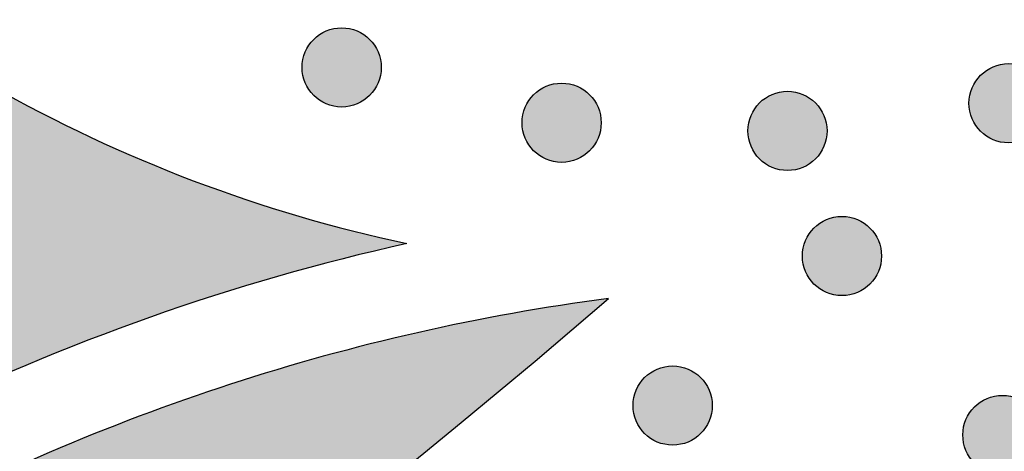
# Model space of a CAD drawing. Header units: millimetres. Extents: x -3873 to -97, y 912 to 4165.
# Tile 182 of 656: x -3102 to -3058, y 1156 to 1176. Entities that reach past the tile are written whole.
import ezdxf

# ---------------------------------------------------------------- set-up
doc = ezdxf.new("R2010")
doc.units = ezdxf.units.MM
doc.layers.add('pattern', color=7, linetype='Continuous', true_color=0x000000)

msp = doc.modelspace()

# ---------------------------------------------------------------- hatches: boundary and pattern name
at = {"layer": 'pattern'}
for points in [[(-3180.031, 1234.525), (-3179.136, 1235.664), (-3178.27, 1236.832), (-3177.435, 1238.026), (-3176.633, 1239.246), (-3175.864, 1240.489), (-3175.129, 1241.756), (-3174.43, 1243.043), (-3173.768, 1244.351), (-3173.142, 1245.676), (-3172.555, 1247.018), (-3172.006, 1248.376), (-3171.496, 1249.746), (-3171.026, 1251.128), (-3170.596, 1252.52), (-3170.205, 1253.92), (-3169.855, 1255.327), (-3169.668, 1253.785), (-3169.439, 1252.245), (-3169.17, 1250.708), (-3168.859, 1249.176), (-3168.509, 1247.651), (-3168.117, 1246.134), (-3167.686, 1244.626), (-3167.215, 1243.13), (-3166.705, 1241.647), (-3166.156, 1240.179), (-3165.568, 1238.726), (-3164.944, 1237.291), (-3164.283, 1235.875), (-3163.586, 1234.478), (-3162.855, 1233.104), (-3162.089, 1231.752), (-3163.071, 1229.953), (-3163.997, 1228.121), (-3164.865, 1226.26), (-3165.676, 1224.371), (-3166.426, 1222.457), (-3167.116, 1220.522), (-3167.744, 1218.568), (-3168.31, 1216.598), (-3168.545, 1215.697), (-3168.765, 1214.79), (-3168.968, 1213.877), (-3169.156, 1212.958), (-3169.328, 1212.035), (-3169.483, 1211.106), (-3169.621, 1210.174), (-3169.743, 1209.238), (-3169.848, 1208.298), (-3169.937, 1207.356), (-3170.008, 1206.411), (-3170.062, 1205.465), (-3170.099, 1204.517), (-3170.118, 1203.568), (-3170.121, 1202.618), (-3170.106, 1201.669), (-3170.074, 1200.72), (-3170.025, 1199.772), (-3169.958, 1198.825), (-3169.875, 1197.88), (-3169.774, 1196.937), (-3169.657, 1195.997), (-3169.522, 1195.06), (-3169.371, 1194.127), (-3169.203, 1193.198), (-3169.019, 1192.274), (-3168.818, 1191.354), (-3168.601, 1190.44), (-3168.369, 1189.532), (-3168.12, 1188.63), (-3167.856, 1187.734), (-3167.577, 1186.846), (-3167.298, 1186.024), (-3166.993, 1185.205), (-3166.663, 1184.39), (-3166.307, 1183.58), (-3165.926, 1182.777), (-3165.519, 1181.981), (-3165.088, 1181.195), (-3164.631, 1180.418), (-3164.15, 1179.652), (-3163.645, 1178.899), (-3163.117, 1178.159), (-3162.565, 1177.434), (-3161.99, 1176.724), (-3161.394, 1176.031), (-3160.777, 1175.356), (-3160.139, 1174.699), (-3159.482, 1174.061), (-3158.807, 1173.444), (-3158.113, 1172.848), (-3157.404, 1172.274), (-3156.678, 1171.722), (-3155.938, 1171.193), (-3155.185, 1170.688), (-3154.419, 1170.208), (-3153.643, 1169.751), (-3152.856, 1169.32), (-3152.06, 1168.914), (-3151.257, 1168.533), (-3150.447, 1168.177), (-3149.632, 1167.847), (-3148.813, 1167.542), (-3147.991, 1167.263), (-3147.102, 1166.984), (-3146.207, 1166.72), (-3145.305, 1166.472), (-3144.397, 1166.239), (-3143.482, 1166.023), (-3142.563, 1165.822), (-3141.638, 1165.638), (-3140.709, 1165.47), (-3139.776, 1165.319), (-3138.84, 1165.185), (-3137.9, 1165.067), (-3136.957, 1164.967), (-3136.012, 1164.884), (-3135.065, 1164.817), (-3134.117, 1164.768), (-3133.168, 1164.736), (-3132.218, 1164.722), (-3131.268, 1164.724), (-3130.319, 1164.744), (-3129.371, 1164.781), (-3128.425, 1164.835), (-3127.48, 1164.907), (-3126.538, 1164.995), (-3125.599, 1165.1), (-3124.663, 1165.222), (-3123.73, 1165.361), (-3122.802, 1165.517), (-3121.878, 1165.688), (-3120.96, 1165.876), (-3120.047, 1166.08), (-3119.139, 1166.299), (-3118.238, 1166.535), (-3116.27, 1167.1), (-3114.318, 1167.728), (-3112.385, 1168.417), (-3110.473, 1169.168), (-3108.586, 1169.977), (-3106.726, 1170.845), (-3104.895, 1171.77), (-3103.098, 1172.751), (-3102.008, 1172.148), (-3100.905, 1171.565), (-3099.79, 1171.003), (-3098.664, 1170.461), (-3097.527, 1169.941), (-3096.379, 1169.443), (-3095.222, 1168.966), (-3094.055, 1168.511), (-3092.88, 1168.079), (-3091.697, 1167.669), (-3090.507, 1167.283), (-3089.311, 1166.919), (-3088.108, 1166.578), (-3086.901, 1166.261), (-3085.688, 1165.967), (-3084.473, 1165.697), (-3087.38, 1165.004), (-3090.269, 1164.224), (-3093.135, 1163.355), (-3095.976, 1162.399), (-3098.786, 1161.358), (-3101.562, 1160.233), (-3104.3, 1159.025), (-3106.996, 1157.737), (-3108.293, 1157.209), (-3109.607, 1156.707), (-3110.935, 1156.232), (-3112.278, 1155.786), (-3113.634, 1155.368), (-3115.003, 1154.979), (-3116.383, 1154.619), (-3117.775, 1154.29), (-3119.176, 1153.99), (-3120.586, 1153.722), (-3122.004, 1153.485), (-3123.428, 1153.28), (-3124.858, 1153.106), (-3126.293, 1152.965), (-3127.732, 1152.855), (-3129.172, 1152.778), (-3130.615, 1152.733), (-3132.057, 1152.721), (-3133.499, 1152.741), (-3134.938, 1152.793), (-3136.375, 1152.877), (-3137.808, 1152.994), (-3139.235, 1153.142), (-3140.657, 1153.322), (-3142.071, 1153.532), (-3143.477, 1153.774), (-3144.874, 1154.046), (-3146.261, 1154.348), (-3147.637, 1154.68), (-3149, 1155.041), (-3150.351, 1155.43), (-3151.688, 1155.847), (-3152.834, 1156.236), (-3153.976, 1156.661), (-3155.112, 1157.121), (-3156.241, 1157.617), (-3157.361, 1158.148), (-3158.47, 1158.714), (-3159.567, 1159.316), (-3160.65, 1159.952), (-3161.717, 1160.622), (-3162.767, 1161.326), (-3163.799, 1162.063), (-3164.81, 1162.832), (-3165.8, 1163.633), (-3166.766, 1164.464), (-3167.708, 1165.324), (-3168.624, 1166.213), (-3169.513, 1167.129), (-3170.373, 1168.07), (-3171.205, 1169.037), (-3172.005, 1170.026), (-3172.775, 1171.037), (-3173.512, 1172.069), (-3174.216, 1173.119), (-3174.886, 1174.186), (-3175.522, 1175.269), (-3176.124, 1176.365), (-3176.691, 1177.474), (-3177.222, 1178.594), (-3177.718, 1179.723), (-3178.178, 1180.859), (-3178.603, 1182.001), (-3178.993, 1183.147), (-3179.499, 1184.785), (-3179.962, 1186.436), (-3180.381, 1188.098), (-3180.755, 1189.771), (-3181.292, 1192.521), (-3181.753, 1195.292), (-3182.139, 1198.081), (-3182.447, 1200.885), (-3182.678, 1203.701), (-3182.829, 1206.526), (-3182.902, 1209.356), (-3182.896, 1212.188), (-3182.811, 1215.019), (-3182.646, 1217.846), (-3182.403, 1220.664), (-3182.082, 1223.471), (-3181.683, 1226.264), (-3181.208, 1229.039), (-3180.657, 1231.794)], [(-3088.655, 1172.332), (-3088.627, 1172.304), (-3088.598, 1172.277), (-3088.568, 1172.25), (-3088.538, 1172.224), (-3088.506, 1172.198), (-3088.474, 1172.173), (-3088.44, 1172.148), (-3088.406, 1172.124), (-3088.371, 1172.101), (-3088.336, 1172.078), (-3088.299, 1172.056), (-3088.262, 1172.035), (-3088.224, 1172.015), (-3088.185, 1171.995), (-3088.146, 1171.976), (-3088.106, 1171.958), (-3088.065, 1171.941), (-3088.023, 1171.925), (-3087.982, 1171.91), (-3087.939, 1171.896), (-3087.896, 1171.883), (-3087.853, 1171.871), (-3087.809, 1171.86), (-3087.764, 1171.85), (-3087.72, 1171.841), (-3087.675, 1171.833), (-3087.63, 1171.827), (-3087.584, 1171.822), (-3087.538, 1171.818), (-3087.493, 1171.815), (-3087.447, 1171.813), (-3087.401, 1171.812), (-3087.355, 1171.813), (-3087.309, 1171.815), (-3087.263, 1171.818), (-3087.218, 1171.822), (-3087.172, 1171.827), (-3087.127, 1171.833), (-3087.082, 1171.841), (-3087.037, 1171.85), (-3086.993, 1171.86), (-3086.949, 1171.871), (-3086.906, 1171.883), (-3086.863, 1171.896), (-3086.82, 1171.91), (-3086.778, 1171.925), (-3086.737, 1171.941), (-3086.696, 1171.958), (-3086.656, 1171.976), (-3086.617, 1171.995), (-3086.578, 1172.015), (-3086.54, 1172.035), (-3086.503, 1172.056), (-3086.466, 1172.078), (-3086.43, 1172.101), (-3086.395, 1172.125), (-3086.361, 1172.149), (-3086.328, 1172.173), (-3086.296, 1172.199), (-3086.264, 1172.224), (-3086.233, 1172.251), (-3086.203, 1172.277), (-3086.174, 1172.304), (-3086.146, 1172.332), (-3086.119, 1172.36), (-3086.092, 1172.389), (-3086.065, 1172.419), (-3086.039, 1172.45), (-3086.013, 1172.481), (-3085.988, 1172.514), (-3085.963, 1172.547), (-3085.939, 1172.581), (-3085.916, 1172.616), (-3085.893, 1172.652), (-3085.871, 1172.688), (-3085.849, 1172.726), (-3085.829, 1172.764), (-3085.809, 1172.802), (-3085.79, 1172.842), (-3085.773, 1172.882), (-3085.756, 1172.923), (-3085.739, 1172.964), (-3085.724, 1173.006), (-3085.71, 1173.048), (-3085.697, 1173.091), (-3085.685, 1173.135), (-3085.674, 1173.179), (-3085.664, 1173.223), (-3085.656, 1173.268), (-3085.648, 1173.313), (-3085.641, 1173.358), (-3085.636, 1173.403), (-3085.632, 1173.449), (-3085.629, 1173.495), (-3085.627, 1173.541), (-3085.627, 1173.587), (-3085.627, 1173.633), (-3085.629, 1173.678), (-3085.632, 1173.724), (-3085.636, 1173.77), (-3085.641, 1173.815), (-3085.648, 1173.861), (-3085.656, 1173.906), (-3085.664, 1173.95), (-3085.674, 1173.994), (-3085.685, 1174.038), (-3085.697, 1174.082), (-3085.71, 1174.125), (-3085.724, 1174.167), (-3085.74, 1174.209), (-3085.756, 1174.251), (-3085.773, 1174.291), (-3085.791, 1174.331), (-3085.809, 1174.371), (-3085.829, 1174.41), (-3085.85, 1174.448), (-3085.871, 1174.485), (-3085.893, 1174.521), (-3085.916, 1174.557), (-3085.939, 1174.592), (-3085.963, 1174.626), (-3085.988, 1174.659), (-3086.013, 1174.692), (-3086.039, 1174.723), (-3086.065, 1174.754), (-3086.092, 1174.784), (-3086.119, 1174.813), (-3086.146, 1174.841), (-3086.175, 1174.869), (-3086.204, 1174.896), (-3086.234, 1174.923), (-3086.264, 1174.949), (-3086.296, 1174.975), (-3086.328, 1175), (-3086.362, 1175.024), (-3086.396, 1175.049), (-3086.431, 1175.072), (-3086.466, 1175.095), (-3086.503, 1175.117), (-3086.54, 1175.138), (-3086.578, 1175.158), (-3086.617, 1175.178), (-3086.656, 1175.197), (-3086.696, 1175.215), (-3086.737, 1175.232), (-3086.778, 1175.248), (-3086.82, 1175.263), (-3086.863, 1175.277), (-3086.906, 1175.29), (-3086.949, 1175.302), (-3086.993, 1175.313), (-3087.038, 1175.323), (-3087.082, 1175.332), (-3087.127, 1175.34), (-3087.172, 1175.346), (-3087.218, 1175.351), (-3087.264, 1175.355), (-3087.309, 1175.358), (-3087.355, 1175.36), (-3087.401, 1175.361), (-3087.447, 1175.36), (-3087.493, 1175.358), (-3087.539, 1175.355), (-3087.584, 1175.351), (-3087.63, 1175.346), (-3087.675, 1175.339), (-3087.72, 1175.332), (-3087.765, 1175.323), (-3087.809, 1175.313), (-3087.853, 1175.302), (-3087.896, 1175.29), (-3087.939, 1175.277), (-3087.982, 1175.263), (-3088.024, 1175.248), (-3088.065, 1175.232), (-3088.106, 1175.215), (-3088.146, 1175.197), (-3088.185, 1175.178), (-3088.224, 1175.158), (-3088.262, 1175.138), (-3088.299, 1175.117), (-3088.336, 1175.095), (-3088.372, 1175.072), (-3088.406, 1175.048), (-3088.441, 1175.024), (-3088.474, 1175), (-3088.506, 1174.974), (-3088.538, 1174.949), (-3088.569, 1174.922), (-3088.599, 1174.896), (-3088.628, 1174.869), (-3088.656, 1174.841), (-3088.683, 1174.813), (-3088.71, 1174.784), (-3088.737, 1174.754), (-3088.763, 1174.723), (-3088.789, 1174.692), (-3088.814, 1174.659), (-3088.839, 1174.626), (-3088.863, 1174.592), (-3088.886, 1174.557), (-3088.909, 1174.521), (-3088.931, 1174.485), (-3088.952, 1174.447), (-3088.973, 1174.409), (-3088.993, 1174.371), (-3089.011, 1174.331), (-3089.029, 1174.291), (-3089.046, 1174.25), (-3089.062, 1174.209), (-3089.078, 1174.167), (-3089.092, 1174.125), (-3089.105, 1174.082), (-3089.117, 1174.038), (-3089.128, 1173.994), (-3089.138, 1173.95), (-3089.146, 1173.905), (-3089.154, 1173.86), (-3089.16, 1173.815), (-3089.166, 1173.77), (-3089.17, 1173.724), (-3089.173, 1173.678), (-3089.175, 1173.632), (-3089.175, 1173.586), (-3089.175, 1173.54), (-3089.173, 1173.495), (-3089.17, 1173.449), (-3089.166, 1173.403), (-3089.16, 1173.358), (-3089.154, 1173.312), (-3089.146, 1173.267), (-3089.138, 1173.223), (-3089.128, 1173.178), (-3089.117, 1173.135), (-3089.105, 1173.091), (-3089.092, 1173.048), (-3089.077, 1173.006), (-3089.062, 1172.964), (-3089.046, 1172.922), (-3089.029, 1172.882), (-3089.011, 1172.842), (-3088.992, 1172.802), (-3088.973, 1172.763), (-3088.952, 1172.725), (-3088.931, 1172.688), (-3088.909, 1172.652), (-3088.886, 1172.616), (-3088.863, 1172.581), (-3088.839, 1172.547), (-3088.814, 1172.514), (-3088.789, 1172.481), (-3088.763, 1172.45), (-3088.737, 1172.419), (-3088.71, 1172.389), (-3088.683, 1172.36)], [(-3058.758, 1170.725), (-3058.73, 1170.698), (-3058.701, 1170.671), (-3058.671, 1170.644), (-3058.641, 1170.618), (-3058.609, 1170.592), (-3058.576, 1170.567), (-3058.543, 1170.542), (-3058.509, 1170.518), (-3058.474, 1170.495), (-3058.438, 1170.472), (-3058.402, 1170.45), (-3058.365, 1170.428), (-3058.327, 1170.408), (-3058.288, 1170.388), (-3058.249, 1170.37), (-3058.208, 1170.352), (-3058.168, 1170.335), (-3058.126, 1170.318), (-3058.084, 1170.303), (-3058.042, 1170.289), (-3057.999, 1170.276), (-3057.955, 1170.264), (-3057.912, 1170.253), (-3057.867, 1170.243), (-3057.823, 1170.235), (-3057.778, 1170.227), (-3057.732, 1170.22), (-3057.687, 1170.215), (-3057.641, 1170.211), (-3057.596, 1170.208), (-3057.55, 1170.206), (-3057.504, 1170.206), (-3057.458, 1170.206), (-3057.412, 1170.208), (-3057.366, 1170.211), (-3057.32, 1170.215), (-3057.275, 1170.22), (-3057.23, 1170.227), (-3057.185, 1170.235), (-3057.14, 1170.243), (-3057.096, 1170.253), (-3057.052, 1170.264), (-3057.008, 1170.276), (-3056.965, 1170.289), (-3056.923, 1170.303), (-3056.881, 1170.319), (-3056.84, 1170.335), (-3056.799, 1170.352), (-3056.759, 1170.37), (-3056.719, 1170.388), (-3056.681, 1170.408), (-3056.643, 1170.429), (-3056.605, 1170.45), (-3056.569, 1170.472), (-3056.533, 1170.495), (-3056.498, 1170.518), (-3056.464, 1170.542), (-3056.431, 1170.567), (-3056.399, 1170.592), (-3056.367, 1170.618), (-3056.336, 1170.644), (-3056.306, 1170.671), (-3056.277, 1170.698), (-3056.249, 1170.725), (-3056.222, 1170.754), (-3056.194, 1170.783), (-3056.168, 1170.813), (-3056.141, 1170.843), (-3056.116, 1170.875), (-3056.09, 1170.907), (-3056.066, 1170.941), (-3056.042, 1170.975), (-3056.018, 1171.01), (-3055.996, 1171.045), (-3055.974, 1171.082), (-3055.952, 1171.119), (-3055.932, 1171.157), (-3055.912, 1171.196), (-3055.893, 1171.235), (-3055.875, 1171.275), (-3055.858, 1171.316), (-3055.842, 1171.357), (-3055.827, 1171.399), (-3055.813, 1171.442), (-3055.8, 1171.485), (-3055.788, 1171.528), (-3055.777, 1171.572), (-3055.767, 1171.617), (-3055.758, 1171.661), (-3055.751, 1171.706), (-3055.744, 1171.751), (-3055.739, 1171.797), (-3055.735, 1171.843), (-3055.732, 1171.888), (-3055.73, 1171.934), (-3055.73, 1171.98), (-3055.73, 1172.026), (-3055.732, 1172.072), (-3055.735, 1172.118), (-3055.739, 1172.163), (-3055.744, 1172.209), (-3055.751, 1172.254), (-3055.758, 1172.299), (-3055.767, 1172.344), (-3055.777, 1172.388), (-3055.788, 1172.432), (-3055.8, 1172.475), (-3055.813, 1172.518), (-3055.827, 1172.561), (-3055.842, 1172.603), (-3055.859, 1172.644), (-3055.876, 1172.685), (-3055.894, 1172.725), (-3055.912, 1172.764), (-3055.932, 1172.803), (-3055.953, 1172.841), (-3055.974, 1172.878), (-3055.996, 1172.915), (-3056.019, 1172.951), (-3056.042, 1172.985), (-3056.066, 1173.02), (-3056.091, 1173.053), (-3056.116, 1173.085), (-3056.142, 1173.117), (-3056.168, 1173.148), (-3056.195, 1173.178), (-3056.222, 1173.207), (-3056.249, 1173.235), (-3056.277, 1173.262), (-3056.307, 1173.289), (-3056.336, 1173.316), (-3056.367, 1173.342), (-3056.399, 1173.368), (-3056.431, 1173.393), (-3056.464, 1173.418), (-3056.499, 1173.442), (-3056.534, 1173.465), (-3056.569, 1173.488), (-3056.606, 1173.51), (-3056.643, 1173.531), (-3056.681, 1173.552), (-3056.72, 1173.572), (-3056.759, 1173.59), (-3056.799, 1173.608), (-3056.84, 1173.625), (-3056.881, 1173.641), (-3056.923, 1173.657), (-3056.966, 1173.671), (-3057.009, 1173.684), (-3057.052, 1173.696), (-3057.096, 1173.707), (-3057.14, 1173.717), (-3057.185, 1173.725), (-3057.23, 1173.733), (-3057.275, 1173.739), (-3057.321, 1173.745), (-3057.366, 1173.749), (-3057.412, 1173.752), (-3057.458, 1173.754), (-3057.504, 1173.754), (-3057.55, 1173.754), (-3057.596, 1173.752), (-3057.642, 1173.749), (-3057.687, 1173.745), (-3057.733, 1173.739), (-3057.778, 1173.733), (-3057.823, 1173.725), (-3057.868, 1173.717), (-3057.912, 1173.707), (-3057.956, 1173.696), (-3057.999, 1173.684), (-3058.042, 1173.671), (-3058.085, 1173.657), (-3058.127, 1173.641), (-3058.168, 1173.625), (-3058.209, 1173.608), (-3058.249, 1173.59), (-3058.288, 1173.571), (-3058.327, 1173.552), (-3058.365, 1173.531), (-3058.402, 1173.51), (-3058.439, 1173.488), (-3058.474, 1173.465), (-3058.509, 1173.442), (-3058.543, 1173.418), (-3058.577, 1173.393), (-3058.609, 1173.368), (-3058.641, 1173.342), (-3058.672, 1173.316), (-3058.701, 1173.289), (-3058.73, 1173.262), (-3058.759, 1173.234), (-3058.786, 1173.206), (-3058.813, 1173.177), (-3058.84, 1173.147), (-3058.866, 1173.117), (-3058.892, 1173.085), (-3058.917, 1173.053), (-3058.942, 1173.019), (-3058.966, 1172.985), (-3058.989, 1172.95), (-3059.012, 1172.915), (-3059.034, 1172.878), (-3059.055, 1172.841), (-3059.076, 1172.803), (-3059.095, 1172.764), (-3059.114, 1172.725), (-3059.132, 1172.685), (-3059.149, 1172.644), (-3059.165, 1172.602), (-3059.18, 1172.561), (-3059.195, 1172.518), (-3059.208, 1172.475), (-3059.22, 1172.432), (-3059.231, 1172.388), (-3059.241, 1172.343), (-3059.249, 1172.299), (-3059.257, 1172.254), (-3059.263, 1172.209), (-3059.269, 1172.163), (-3059.273, 1172.117), (-3059.276, 1172.072), (-3059.278, 1172.026), (-3059.278, 1171.98), (-3059.278, 1171.934), (-3059.276, 1171.888), (-3059.273, 1171.842), (-3059.269, 1171.797), (-3059.263, 1171.751), (-3059.257, 1171.706), (-3059.249, 1171.661), (-3059.24, 1171.616), (-3059.231, 1171.572), (-3059.22, 1171.528), (-3059.208, 1171.485), (-3059.194, 1171.442), (-3059.18, 1171.399), (-3059.165, 1171.357), (-3059.149, 1171.316), (-3059.132, 1171.275), (-3059.114, 1171.235), (-3059.095, 1171.196), (-3059.076, 1171.157), (-3059.055, 1171.119), (-3059.034, 1171.082), (-3059.012, 1171.045), (-3058.989, 1171.009), (-3058.966, 1170.974), (-3058.942, 1170.94), (-3058.917, 1170.907), (-3058.892, 1170.875), (-3058.866, 1170.843), (-3058.84, 1170.812), (-3058.813, 1170.782), (-3058.786, 1170.753)], [(-3078.794, 1169.852), (-3078.766, 1169.824), (-3078.737, 1169.797), (-3078.707, 1169.771), (-3078.677, 1169.744), (-3078.645, 1169.719), (-3078.613, 1169.693), (-3078.579, 1169.669), (-3078.545, 1169.645), (-3078.51, 1169.621), (-3078.475, 1169.598), (-3078.438, 1169.576), (-3078.401, 1169.555), (-3078.363, 1169.535), (-3078.324, 1169.515), (-3078.285, 1169.496), (-3078.245, 1169.478), (-3078.204, 1169.461), (-3078.162, 1169.445), (-3078.12, 1169.43), (-3078.078, 1169.416), (-3078.035, 1169.403), (-3077.992, 1169.391), (-3077.948, 1169.38), (-3077.903, 1169.37), (-3077.859, 1169.361), (-3077.814, 1169.354), (-3077.768, 1169.347), (-3077.723, 1169.342), (-3077.677, 1169.338), (-3077.632, 1169.335), (-3077.586, 1169.333), (-3077.54, 1169.332), (-3077.494, 1169.333), (-3077.448, 1169.335), (-3077.402, 1169.338), (-3077.357, 1169.342), (-3077.311, 1169.347), (-3077.266, 1169.354), (-3077.221, 1169.361), (-3077.176, 1169.37), (-3077.132, 1169.38), (-3077.088, 1169.391), (-3077.045, 1169.403), (-3077.002, 1169.416), (-3076.959, 1169.43), (-3076.917, 1169.445), (-3076.876, 1169.461), (-3076.835, 1169.478), (-3076.795, 1169.496), (-3076.756, 1169.515), (-3076.717, 1169.535), (-3076.679, 1169.555), (-3076.642, 1169.577), (-3076.605, 1169.599), (-3076.569, 1169.621), (-3076.534, 1169.645), (-3076.5, 1169.669), (-3076.467, 1169.693), (-3076.435, 1169.719), (-3076.403, 1169.744), (-3076.372, 1169.771), (-3076.342, 1169.797), (-3076.313, 1169.825), (-3076.285, 1169.852), (-3076.258, 1169.88), (-3076.231, 1169.909), (-3076.204, 1169.939), (-3076.178, 1169.97), (-3076.152, 1170.002), (-3076.127, 1170.034), (-3076.102, 1170.067), (-3076.078, 1170.101), (-3076.054, 1170.136), (-3076.032, 1170.172), (-3076.01, 1170.209), (-3075.988, 1170.246), (-3075.968, 1170.284), (-3075.948, 1170.323), (-3075.929, 1170.362), (-3075.912, 1170.402), (-3075.894, 1170.443), (-3075.878, 1170.484), (-3075.863, 1170.526), (-3075.849, 1170.569), (-3075.836, 1170.612), (-3075.824, 1170.655), (-3075.813, 1170.699), (-3075.803, 1170.743), (-3075.794, 1170.788), (-3075.787, 1170.833), (-3075.78, 1170.878), (-3075.775, 1170.924), (-3075.771, 1170.969), (-3075.768, 1171.015), (-3075.766, 1171.061), (-3075.766, 1171.107), (-3075.766, 1171.153), (-3075.768, 1171.199), (-3075.771, 1171.244), (-3075.775, 1171.29), (-3075.78, 1171.336), (-3075.787, 1171.381), (-3075.795, 1171.426), (-3075.803, 1171.47), (-3075.813, 1171.515), (-3075.824, 1171.559), (-3075.836, 1171.602), (-3075.849, 1171.645), (-3075.863, 1171.688), (-3075.879, 1171.729), (-3075.895, 1171.771), (-3075.912, 1171.812), (-3075.93, 1171.852), (-3075.948, 1171.891), (-3075.968, 1171.93), (-3075.989, 1171.968), (-3076.01, 1172.005), (-3076.032, 1172.042), (-3076.055, 1172.077), (-3076.078, 1172.112), (-3076.102, 1172.146), (-3076.127, 1172.18), (-3076.152, 1172.212), (-3076.178, 1172.244), (-3076.204, 1172.274), (-3076.231, 1172.304), (-3076.258, 1172.333), (-3076.285, 1172.361), (-3076.314, 1172.389), (-3076.343, 1172.416), (-3076.372, 1172.443), (-3076.403, 1172.469), (-3076.435, 1172.495), (-3076.467, 1172.52), (-3076.501, 1172.545), (-3076.535, 1172.569), (-3076.57, 1172.592), (-3076.605, 1172.615), (-3076.642, 1172.637), (-3076.679, 1172.658), (-3076.717, 1172.679), (-3076.756, 1172.698), (-3076.795, 1172.717), (-3076.835, 1172.735), (-3076.876, 1172.752), (-3076.917, 1172.768), (-3076.959, 1172.783), (-3077.002, 1172.797), (-3077.045, 1172.81), (-3077.088, 1172.823), (-3077.132, 1172.833), (-3077.176, 1172.843), (-3077.221, 1172.852), (-3077.266, 1172.86), (-3077.311, 1172.866), (-3077.357, 1172.871), (-3077.402, 1172.876), (-3077.448, 1172.879), (-3077.494, 1172.88), (-3077.54, 1172.881), (-3077.586, 1172.88), (-3077.632, 1172.879), (-3077.678, 1172.876), (-3077.723, 1172.871), (-3077.769, 1172.866), (-3077.814, 1172.86), (-3077.859, 1172.852), (-3077.904, 1172.843), (-3077.948, 1172.833), (-3077.992, 1172.822), (-3078.035, 1172.81), (-3078.078, 1172.797), (-3078.121, 1172.783), (-3078.163, 1172.768), (-3078.204, 1172.752), (-3078.245, 1172.735), (-3078.285, 1172.717), (-3078.324, 1172.698), (-3078.363, 1172.679), (-3078.401, 1172.658), (-3078.438, 1172.637), (-3078.475, 1172.615), (-3078.511, 1172.592), (-3078.545, 1172.569), (-3078.58, 1172.545), (-3078.613, 1172.52), (-3078.645, 1172.495), (-3078.677, 1172.469), (-3078.708, 1172.443), (-3078.737, 1172.416), (-3078.766, 1172.389), (-3078.795, 1172.361), (-3078.822, 1172.333), (-3078.849, 1172.304), (-3078.876, 1172.274), (-3078.902, 1172.243), (-3078.928, 1172.212), (-3078.953, 1172.179), (-3078.978, 1172.146), (-3079.002, 1172.112), (-3079.025, 1172.077), (-3079.048, 1172.041), (-3079.07, 1172.005), (-3079.091, 1171.968), (-3079.112, 1171.93), (-3079.132, 1171.891), (-3079.15, 1171.851), (-3079.168, 1171.811), (-3079.185, 1171.771), (-3079.201, 1171.729), (-3079.217, 1171.687), (-3079.231, 1171.645), (-3079.244, 1171.602), (-3079.256, 1171.558), (-3079.267, 1171.514), (-3079.277, 1171.47), (-3079.285, 1171.425), (-3079.293, 1171.38), (-3079.299, 1171.335), (-3079.305, 1171.29), (-3079.309, 1171.244), (-3079.312, 1171.198), (-3079.314, 1171.152), (-3079.314, 1171.107), (-3079.314, 1171.061), (-3079.312, 1171.015), (-3079.309, 1170.969), (-3079.305, 1170.923), (-3079.299, 1170.878), (-3079.293, 1170.833), (-3079.285, 1170.788), (-3079.277, 1170.743), (-3079.267, 1170.699), (-3079.256, 1170.655), (-3079.244, 1170.611), (-3079.231, 1170.568), (-3079.216, 1170.526), (-3079.201, 1170.484), (-3079.185, 1170.443), (-3079.168, 1170.402), (-3079.15, 1170.362), (-3079.131, 1170.322), (-3079.112, 1170.284), (-3079.091, 1170.246), (-3079.07, 1170.208), (-3079.048, 1170.172), (-3079.025, 1170.136), (-3079.002, 1170.101), (-3078.978, 1170.067), (-3078.953, 1170.034), (-3078.928, 1170.001), (-3078.902, 1169.97), (-3078.876, 1169.939), (-3078.849, 1169.909), (-3078.822, 1169.88)], [(-3068.669, 1169.487), (-3068.641, 1169.46), (-3068.612, 1169.433), (-3068.582, 1169.406), (-3068.551, 1169.38), (-3068.519, 1169.354), (-3068.487, 1169.329), (-3068.454, 1169.304), (-3068.42, 1169.28), (-3068.385, 1169.257), (-3068.349, 1169.234), (-3068.312, 1169.212), (-3068.275, 1169.191), (-3068.237, 1169.17), (-3068.198, 1169.151), (-3068.159, 1169.132), (-3068.119, 1169.114), (-3068.078, 1169.097), (-3068.037, 1169.081), (-3067.995, 1169.066), (-3067.952, 1169.051), (-3067.909, 1169.038), (-3067.866, 1169.026), (-3067.822, 1169.015), (-3067.778, 1169.006), (-3067.733, 1168.997), (-3067.688, 1168.989), (-3067.643, 1168.983), (-3067.597, 1168.977), (-3067.552, 1168.973), (-3067.506, 1168.97), (-3067.46, 1168.968), (-3067.414, 1168.968), (-3067.368, 1168.968), (-3067.322, 1168.97), (-3067.277, 1168.973), (-3067.231, 1168.977), (-3067.185, 1168.983), (-3067.14, 1168.989), (-3067.095, 1168.997), (-3067.051, 1169.006), (-3067.006, 1169.015), (-3066.962, 1169.026), (-3066.919, 1169.038), (-3066.876, 1169.052), (-3066.834, 1169.066), (-3066.792, 1169.081), (-3066.75, 1169.097), (-3066.71, 1169.114), (-3066.669, 1169.132), (-3066.63, 1169.151), (-3066.591, 1169.17), (-3066.553, 1169.191), (-3066.516, 1169.212), (-3066.479, 1169.234), (-3066.444, 1169.257), (-3066.409, 1169.28), (-3066.375, 1169.304), (-3066.341, 1169.329), (-3066.309, 1169.354), (-3066.277, 1169.38), (-3066.247, 1169.406), (-3066.217, 1169.433), (-3066.188, 1169.46), (-3066.16, 1169.488), (-3066.132, 1169.516), (-3066.105, 1169.545), (-3066.078, 1169.575), (-3066.052, 1169.606), (-3066.026, 1169.637), (-3066.001, 1169.67), (-3065.976, 1169.703), (-3065.952, 1169.737), (-3065.929, 1169.772), (-3065.906, 1169.808), (-3065.884, 1169.844), (-3065.863, 1169.881), (-3065.842, 1169.919), (-3065.823, 1169.958), (-3065.804, 1169.998), (-3065.786, 1170.038), (-3065.769, 1170.078), (-3065.753, 1170.12), (-3065.738, 1170.162), (-3065.724, 1170.204), (-3065.711, 1170.247), (-3065.698, 1170.291), (-3065.688, 1170.334), (-3065.678, 1170.379), (-3065.669, 1170.423), (-3065.661, 1170.468), (-3065.655, 1170.514), (-3065.65, 1170.559), (-3065.645, 1170.605), (-3065.642, 1170.651), (-3065.641, 1170.696), (-3065.64, 1170.742), (-3065.641, 1170.788), (-3065.642, 1170.834), (-3065.645, 1170.88), (-3065.65, 1170.926), (-3065.655, 1170.971), (-3065.661, 1171.016), (-3065.669, 1171.061), (-3065.678, 1171.106), (-3065.688, 1171.15), (-3065.699, 1171.194), (-3065.711, 1171.238), (-3065.724, 1171.281), (-3065.738, 1171.323), (-3065.753, 1171.365), (-3065.769, 1171.406), (-3065.786, 1171.447), (-3065.804, 1171.487), (-3065.823, 1171.527), (-3065.843, 1171.565), (-3065.863, 1171.603), (-3065.884, 1171.641), (-3065.906, 1171.677), (-3065.929, 1171.713), (-3065.952, 1171.748), (-3065.977, 1171.782), (-3066.001, 1171.815), (-3066.026, 1171.848), (-3066.052, 1171.879), (-3066.078, 1171.91), (-3066.105, 1171.94), (-3066.132, 1171.969), (-3066.16, 1171.997), (-3066.188, 1172.024), (-3066.217, 1172.052), (-3066.247, 1172.078), (-3066.278, 1172.105), (-3066.309, 1172.13), (-3066.342, 1172.156), (-3066.375, 1172.18), (-3066.409, 1172.204), (-3066.444, 1172.228), (-3066.48, 1172.25), (-3066.516, 1172.272), (-3066.554, 1172.294), (-3066.592, 1172.314), (-3066.63, 1172.334), (-3066.67, 1172.353), (-3066.71, 1172.371), (-3066.751, 1172.388), (-3066.792, 1172.404), (-3066.834, 1172.419), (-3066.876, 1172.433), (-3066.919, 1172.446), (-3066.963, 1172.458), (-3067.007, 1172.469), (-3067.051, 1172.479), (-3067.096, 1172.488), (-3067.141, 1172.495), (-3067.186, 1172.502), (-3067.231, 1172.507), (-3067.277, 1172.511), (-3067.323, 1172.514), (-3067.369, 1172.516), (-3067.414, 1172.517), (-3067.46, 1172.516), (-3067.506, 1172.514), (-3067.552, 1172.511), (-3067.598, 1172.507), (-3067.643, 1172.502), (-3067.688, 1172.495), (-3067.733, 1172.488), (-3067.778, 1172.479), (-3067.822, 1172.469), (-3067.866, 1172.458), (-3067.91, 1172.446), (-3067.953, 1172.433), (-3067.995, 1172.419), (-3068.037, 1172.404), (-3068.078, 1172.388), (-3068.119, 1172.37), (-3068.159, 1172.353), (-3068.199, 1172.334), (-3068.237, 1172.314), (-3068.275, 1172.294), (-3068.313, 1172.272), (-3068.349, 1172.25), (-3068.385, 1172.228), (-3068.42, 1172.204), (-3068.454, 1172.18), (-3068.487, 1172.155), (-3068.52, 1172.13), (-3068.551, 1172.104), (-3068.582, 1172.078), (-3068.612, 1172.051), (-3068.641, 1172.024), (-3068.669, 1171.997), (-3068.697, 1171.969), (-3068.724, 1171.94), (-3068.75, 1171.91), (-3068.777, 1171.879), (-3068.802, 1171.847), (-3068.828, 1171.815), (-3068.852, 1171.782), (-3068.876, 1171.747), (-3068.9, 1171.713), (-3068.923, 1171.677), (-3068.945, 1171.64), (-3068.966, 1171.603), (-3068.986, 1171.565), (-3069.006, 1171.526), (-3069.025, 1171.487), (-3069.043, 1171.447), (-3069.06, 1171.406), (-3069.076, 1171.365), (-3069.091, 1171.323), (-3069.105, 1171.28), (-3069.118, 1171.237), (-3069.13, 1171.194), (-3069.141, 1171.15), (-3069.151, 1171.106), (-3069.16, 1171.061), (-3069.167, 1171.016), (-3069.174, 1170.971), (-3069.179, 1170.925), (-3069.183, 1170.88), (-3069.186, 1170.834), (-3069.188, 1170.788), (-3069.189, 1170.742), (-3069.188, 1170.696), (-3069.186, 1170.65), (-3069.183, 1170.604), (-3069.179, 1170.559), (-3069.174, 1170.513), (-3069.167, 1170.468), (-3069.16, 1170.423), (-3069.151, 1170.378), (-3069.141, 1170.334), (-3069.13, 1170.29), (-3069.118, 1170.247), (-3069.105, 1170.204), (-3069.091, 1170.161), (-3069.076, 1170.119), (-3069.06, 1170.078), (-3069.043, 1170.037), (-3069.025, 1169.997), (-3069.006, 1169.958), (-3068.986, 1169.919), (-3068.966, 1169.881), (-3068.944, 1169.844), (-3068.922, 1169.807), (-3068.9, 1169.772), (-3068.876, 1169.737), (-3068.852, 1169.703), (-3068.828, 1169.669), (-3068.802, 1169.637), (-3068.777, 1169.605), (-3068.75, 1169.575), (-3068.724, 1169.545), (-3068.696, 1169.516)], [(-3066.226, 1163.881), (-3066.198, 1163.853), (-3066.169, 1163.826), (-3066.139, 1163.8), (-3066.108, 1163.773), (-3066.077, 1163.748), (-3066.044, 1163.722), (-3066.011, 1163.698), (-3065.977, 1163.674), (-3065.942, 1163.65), (-3065.906, 1163.628), (-3065.87, 1163.605), (-3065.833, 1163.584), (-3065.795, 1163.564), (-3065.756, 1163.544), (-3065.716, 1163.525), (-3065.676, 1163.507), (-3065.636, 1163.49), (-3065.594, 1163.474), (-3065.552, 1163.459), (-3065.51, 1163.445), (-3065.467, 1163.432), (-3065.423, 1163.42), (-3065.379, 1163.409), (-3065.335, 1163.399), (-3065.291, 1163.39), (-3065.246, 1163.383), (-3065.2, 1163.376), (-3065.155, 1163.371), (-3065.109, 1163.367), (-3065.063, 1163.364), (-3065.018, 1163.362), (-3064.972, 1163.361), (-3064.926, 1163.362), (-3064.88, 1163.364), (-3064.834, 1163.367), (-3064.788, 1163.371), (-3064.743, 1163.376), (-3064.698, 1163.383), (-3064.653, 1163.39), (-3064.608, 1163.399), (-3064.564, 1163.409), (-3064.52, 1163.42), (-3064.476, 1163.432), (-3064.433, 1163.445), (-3064.391, 1163.459), (-3064.349, 1163.474), (-3064.308, 1163.49), (-3064.267, 1163.507), (-3064.227, 1163.525), (-3064.187, 1163.544), (-3064.149, 1163.564), (-3064.111, 1163.584), (-3064.073, 1163.606), (-3064.037, 1163.628), (-3064.001, 1163.65), (-3063.966, 1163.674), (-3063.932, 1163.698), (-3063.899, 1163.723), (-3063.866, 1163.748), (-3063.835, 1163.774), (-3063.804, 1163.8), (-3063.774, 1163.826), (-3063.745, 1163.854), (-3063.717, 1163.881), (-3063.689, 1163.909), (-3063.662, 1163.938), (-3063.636, 1163.968), (-3063.609, 1163.999), (-3063.584, 1164.031), (-3063.558, 1164.063), (-3063.534, 1164.096), (-3063.51, 1164.13), (-3063.486, 1164.165), (-3063.464, 1164.201), (-3063.442, 1164.238), (-3063.42, 1164.275), (-3063.4, 1164.313), (-3063.38, 1164.352), (-3063.361, 1164.391), (-3063.343, 1164.431), (-3063.326, 1164.472), (-3063.31, 1164.513), (-3063.295, 1164.555), (-3063.281, 1164.598), (-3063.268, 1164.641), (-3063.256, 1164.684), (-3063.245, 1164.728), (-3063.235, 1164.772), (-3063.226, 1164.817), (-3063.219, 1164.862), (-3063.212, 1164.907), (-3063.207, 1164.953), (-3063.203, 1164.998), (-3063.2, 1165.044), (-3063.198, 1165.09), (-3063.197, 1165.136), (-3063.198, 1165.182), (-3063.2, 1165.228), (-3063.203, 1165.273), (-3063.207, 1165.319), (-3063.212, 1165.365), (-3063.219, 1165.41), (-3063.226, 1165.455), (-3063.235, 1165.499), (-3063.245, 1165.544), (-3063.256, 1165.588), (-3063.268, 1165.631), (-3063.281, 1165.674), (-3063.295, 1165.717), (-3063.31, 1165.758), (-3063.326, 1165.8), (-3063.343, 1165.841), (-3063.361, 1165.881), (-3063.38, 1165.92), (-3063.4, 1165.959), (-3063.42, 1165.997), (-3063.442, 1166.034), (-3063.464, 1166.071), (-3063.486, 1166.106), (-3063.51, 1166.141), (-3063.534, 1166.175), (-3063.559, 1166.209), (-3063.584, 1166.241), (-3063.61, 1166.273), (-3063.636, 1166.303), (-3063.663, 1166.333), (-3063.69, 1166.362), (-3063.717, 1166.39), (-3063.745, 1166.418), (-3063.774, 1166.445), (-3063.804, 1166.472), (-3063.835, 1166.498), (-3063.867, 1166.524), (-3063.899, 1166.549), (-3063.932, 1166.574), (-3063.966, 1166.598), (-3064.001, 1166.621), (-3064.037, 1166.644), (-3064.074, 1166.666), (-3064.111, 1166.687), (-3064.149, 1166.708), (-3064.188, 1166.727), (-3064.227, 1166.746), (-3064.267, 1166.764), (-3064.308, 1166.781), (-3064.349, 1166.797), (-3064.391, 1166.812), (-3064.434, 1166.826), (-3064.477, 1166.84), (-3064.52, 1166.852), (-3064.564, 1166.863), (-3064.608, 1166.872), (-3064.653, 1166.881), (-3064.698, 1166.889), (-3064.743, 1166.895), (-3064.789, 1166.901), (-3064.834, 1166.905), (-3064.88, 1166.908), (-3064.926, 1166.909), (-3064.972, 1166.91), (-3065.018, 1166.909), (-3065.064, 1166.908), (-3065.109, 1166.905), (-3065.155, 1166.9), (-3065.201, 1166.895), (-3065.246, 1166.889), (-3065.291, 1166.881), (-3065.335, 1166.872), (-3065.38, 1166.862), (-3065.424, 1166.851), (-3065.467, 1166.839), (-3065.51, 1166.826), (-3065.553, 1166.812), (-3065.595, 1166.797), (-3065.636, 1166.781), (-3065.677, 1166.764), (-3065.717, 1166.746), (-3065.756, 1166.727), (-3065.795, 1166.708), (-3065.833, 1166.687), (-3065.87, 1166.666), (-3065.907, 1166.644), (-3065.942, 1166.621), (-3065.977, 1166.598), (-3066.011, 1166.574), (-3066.045, 1166.549), (-3066.077, 1166.524), (-3066.109, 1166.498), (-3066.139, 1166.472), (-3066.169, 1166.445), (-3066.198, 1166.418), (-3066.226, 1166.39), (-3066.254, 1166.362), (-3066.281, 1166.333), (-3066.308, 1166.303), (-3066.334, 1166.272), (-3066.36, 1166.241), (-3066.385, 1166.208), (-3066.41, 1166.175), (-3066.434, 1166.141), (-3066.457, 1166.106), (-3066.48, 1166.07), (-3066.502, 1166.034), (-3066.523, 1165.997), (-3066.544, 1165.959), (-3066.563, 1165.92), (-3066.582, 1165.88), (-3066.6, 1165.84), (-3066.617, 1165.8), (-3066.633, 1165.758), (-3066.648, 1165.716), (-3066.662, 1165.674), (-3066.676, 1165.631), (-3066.688, 1165.587), (-3066.699, 1165.543), (-3066.708, 1165.499), (-3066.717, 1165.454), (-3066.725, 1165.41), (-3066.731, 1165.364), (-3066.737, 1165.319), (-3066.741, 1165.273), (-3066.744, 1165.227), (-3066.745, 1165.181), (-3066.746, 1165.136), (-3066.745, 1165.09), (-3066.744, 1165.044), (-3066.741, 1164.998), (-3066.737, 1164.952), (-3066.731, 1164.907), (-3066.725, 1164.862), (-3066.717, 1164.817), (-3066.708, 1164.772), (-3066.698, 1164.728), (-3066.688, 1164.684), (-3066.675, 1164.64), (-3066.662, 1164.597), (-3066.648, 1164.555), (-3066.633, 1164.513), (-3066.617, 1164.472), (-3066.6, 1164.431), (-3066.582, 1164.391), (-3066.563, 1164.351), (-3066.544, 1164.313), (-3066.523, 1164.275), (-3066.502, 1164.237), (-3066.48, 1164.201), (-3066.457, 1164.165), (-3066.434, 1164.13), (-3066.41, 1164.096), (-3066.385, 1164.063), (-3066.36, 1164.03), (-3066.334, 1163.999), (-3066.308, 1163.968), (-3066.281, 1163.938), (-3066.254, 1163.909)], [(-3108.35, 1152.526), (-3114.214, 1148.374), (-3120.172, 1144.323), (-3126.223, 1140.377), (-3132.364, 1136.54), (-3138.592, 1132.812), (-3144.904, 1129.199), (-3151.297, 1125.702), (-3157.768, 1122.323), (-3164.313, 1119.067), (-3170.929, 1115.934), (-3177.612, 1112.927), (-3184.359, 1110.049), (-3191.167, 1107.3), (-3198.031, 1104.684), (-3204.947, 1102.202), (-3211.912, 1099.855), (-3218.921, 1097.644), (-3225.971, 1095.572), (-3233.058, 1093.639), (-3240.176, 1091.845), (-3247.323, 1090.192), (-3254.495, 1088.68), (-3261.685, 1087.31), (-3268.892, 1086.082), (-3276.11, 1084.996), (-3283.336, 1084.052), (-3290.565, 1083.249), (-3297.792, 1082.588), (-3305.015, 1082.068), (-3312.229, 1081.688), (-3319.43, 1081.447), (-3326.614, 1081.344), (-3326.613, 1069.344), (-3318.219, 1069.473), (-3309.798, 1069.786), (-3301.359, 1070.284), (-3292.905, 1070.968), (-3284.443, 1071.839), (-3275.98, 1072.9), (-3267.522, 1074.149), (-3259.074, 1075.588), (-3250.644, 1077.217), (-3242.237, 1079.035), (-3233.861, 1081.043), (-3225.52, 1083.239), (-3217.223, 1085.622), (-3208.974, 1088.192), (-3200.781, 1090.946), (-3192.649, 1093.883), (-3184.585, 1097), (-3176.594, 1100.296), (-3168.683, 1103.767), (-3160.856, 1107.411), (-3153.121, 1111.224), (-3145.481, 1115.204), (-3137.943, 1119.346), (-3130.511, 1123.646), (-3123.191, 1128.101), (-3115.987, 1132.706), (-3108.904, 1137.458), (-3101.945, 1142.35), (-3095.116, 1147.379), (-3088.419, 1152.54), (-3081.858, 1157.827), (-3075.437, 1163.235), (-3077.58, 1162.928), (-3079.72, 1162.57), (-3081.855, 1162.164), (-3083.982, 1161.707), (-3086.1, 1161.202), (-3088.208, 1160.648), (-3090.304, 1160.045), (-3092.386, 1159.394), (-3094.452, 1158.695), (-3096.502, 1157.949), (-3098.532, 1157.157), (-3100.542, 1156.319), (-3102.531, 1155.436), (-3104.496, 1154.509), (-3106.436, 1153.539)], [(-3073.818, 1157.185), (-3073.79, 1157.157), (-3073.761, 1157.13), (-3073.731, 1157.104), (-3073.7, 1157.077), (-3073.668, 1157.052), (-3073.636, 1157.026), (-3073.603, 1157.002), (-3073.569, 1156.978), (-3073.534, 1156.954), (-3073.498, 1156.931), (-3073.461, 1156.909), (-3073.424, 1156.888), (-3073.386, 1156.868), (-3073.347, 1156.848), (-3073.308, 1156.829), (-3073.268, 1156.811), (-3073.227, 1156.794), (-3073.186, 1156.778), (-3073.144, 1156.763), (-3073.101, 1156.749), (-3073.058, 1156.736), (-3073.015, 1156.724), (-3072.971, 1156.713), (-3072.927, 1156.703), (-3072.882, 1156.694), (-3072.837, 1156.687), (-3072.792, 1156.68), (-3072.746, 1156.675), (-3072.701, 1156.671), (-3072.655, 1156.668), (-3072.609, 1156.666), (-3072.563, 1156.665), (-3072.517, 1156.666), (-3072.471, 1156.668), (-3072.426, 1156.671), (-3072.38, 1156.675), (-3072.335, 1156.68), (-3072.289, 1156.687), (-3072.244, 1156.694), (-3072.2, 1156.703), (-3072.155, 1156.713), (-3072.111, 1156.724), (-3072.068, 1156.736), (-3072.025, 1156.749), (-3071.983, 1156.763), (-3071.941, 1156.778), (-3071.899, 1156.794), (-3071.859, 1156.811), (-3071.818, 1156.829), (-3071.779, 1156.848), (-3071.74, 1156.868), (-3071.702, 1156.888), (-3071.665, 1156.91), (-3071.629, 1156.932), (-3071.593, 1156.954), (-3071.558, 1156.978), (-3071.524, 1157.002), (-3071.49, 1157.027), (-3071.458, 1157.052), (-3071.426, 1157.077), (-3071.396, 1157.104), (-3071.366, 1157.13), (-3071.337, 1157.158), (-3071.309, 1157.185), (-3071.281, 1157.213), (-3071.254, 1157.242), (-3071.227, 1157.272), (-3071.201, 1157.303), (-3071.175, 1157.335), (-3071.15, 1157.367), (-3071.125, 1157.4), (-3071.101, 1157.434), (-3071.078, 1157.469), (-3071.055, 1157.505), (-3071.033, 1157.542), (-3071.012, 1157.579), (-3070.991, 1157.617), (-3070.972, 1157.656), (-3070.953, 1157.695), (-3070.935, 1157.735), (-3070.918, 1157.776), (-3070.902, 1157.817), (-3070.887, 1157.859), (-3070.873, 1157.902), (-3070.86, 1157.945), (-3070.848, 1157.988), (-3070.837, 1158.032), (-3070.827, 1158.076), (-3070.818, 1158.121), (-3070.81, 1158.166), (-3070.804, 1158.211), (-3070.799, 1158.257), (-3070.794, 1158.302), (-3070.791, 1158.348), (-3070.79, 1158.394), (-3070.789, 1158.44), (-3070.79, 1158.486), (-3070.791, 1158.532), (-3070.794, 1158.577), (-3070.799, 1158.623), (-3070.804, 1158.669), (-3070.81, 1158.714), (-3070.818, 1158.759), (-3070.827, 1158.803), (-3070.837, 1158.848), (-3070.848, 1158.892), (-3070.86, 1158.935), (-3070.873, 1158.978), (-3070.887, 1159.021), (-3070.902, 1159.062), (-3070.918, 1159.104), (-3070.935, 1159.145), (-3070.953, 1159.185), (-3070.972, 1159.224), (-3070.992, 1159.263), (-3071.012, 1159.301), (-3071.033, 1159.338), (-3071.055, 1159.375), (-3071.078, 1159.41), (-3071.101, 1159.445), (-3071.126, 1159.479), (-3071.15, 1159.513), (-3071.175, 1159.545), (-3071.201, 1159.577), (-3071.227, 1159.607), (-3071.254, 1159.637), (-3071.281, 1159.666), (-3071.309, 1159.694), (-3071.337, 1159.722), (-3071.366, 1159.749), (-3071.396, 1159.776), (-3071.427, 1159.802), (-3071.458, 1159.828), (-3071.491, 1159.853), (-3071.524, 1159.878), (-3071.558, 1159.902), (-3071.593, 1159.925), (-3071.629, 1159.948), (-3071.665, 1159.97), (-3071.703, 1159.991), (-3071.741, 1160.012), (-3071.779, 1160.031), (-3071.819, 1160.05), (-3071.859, 1160.068), (-3071.9, 1160.085), (-3071.941, 1160.101), (-3071.983, 1160.116), (-3072.025, 1160.13), (-3072.068, 1160.144), (-3072.112, 1160.156), (-3072.156, 1160.166), (-3072.2, 1160.176), (-3072.245, 1160.185), (-3072.29, 1160.193), (-3072.335, 1160.199), (-3072.38, 1160.205), (-3072.426, 1160.209), (-3072.472, 1160.212), (-3072.518, 1160.213), (-3072.564, 1160.214), (-3072.609, 1160.213), (-3072.655, 1160.212), (-3072.701, 1160.209), (-3072.747, 1160.204), (-3072.792, 1160.199), (-3072.837, 1160.193), (-3072.882, 1160.185), (-3072.927, 1160.176), (-3072.971, 1160.166), (-3073.015, 1160.155), (-3073.059, 1160.143), (-3073.102, 1160.13), (-3073.144, 1160.116), (-3073.186, 1160.101), (-3073.227, 1160.085), (-3073.268, 1160.068), (-3073.308, 1160.05), (-3073.348, 1160.031), (-3073.386, 1160.012), (-3073.424, 1159.991), (-3073.462, 1159.97), (-3073.498, 1159.948), (-3073.534, 1159.925), (-3073.569, 1159.902), (-3073.603, 1159.878), (-3073.636, 1159.853), (-3073.669, 1159.828), (-3073.7, 1159.802), (-3073.731, 1159.776), (-3073.761, 1159.749), (-3073.79, 1159.722), (-3073.818, 1159.694), (-3073.846, 1159.666), (-3073.873, 1159.637), (-3073.899, 1159.607), (-3073.926, 1159.576), (-3073.951, 1159.545), (-3073.977, 1159.512), (-3074.001, 1159.479), (-3074.025, 1159.445), (-3074.049, 1159.41), (-3074.072, 1159.374), (-3074.094, 1159.338), (-3074.115, 1159.301), (-3074.135, 1159.263), (-3074.155, 1159.224), (-3074.174, 1159.184), (-3074.192, 1159.144), (-3074.209, 1159.104), (-3074.225, 1159.062), (-3074.24, 1159.02), (-3074.254, 1158.978), (-3074.267, 1158.935), (-3074.279, 1158.891), (-3074.29, 1158.847), (-3074.3, 1158.803), (-3074.309, 1158.758), (-3074.316, 1158.713), (-3074.323, 1158.668), (-3074.328, 1158.623), (-3074.332, 1158.577), (-3074.335, 1158.531), (-3074.337, 1158.485), (-3074.338, 1158.44), (-3074.337, 1158.394), (-3074.335, 1158.348), (-3074.332, 1158.302), (-3074.328, 1158.256), (-3074.323, 1158.211), (-3074.316, 1158.166), (-3074.309, 1158.121), (-3074.3, 1158.076), (-3074.29, 1158.032), (-3074.279, 1157.988), (-3074.267, 1157.944), (-3074.254, 1157.901), (-3074.24, 1157.859), (-3074.225, 1157.817), (-3074.209, 1157.776), (-3074.192, 1157.735), (-3074.174, 1157.695), (-3074.155, 1157.655), (-3074.135, 1157.617), (-3074.115, 1157.579), (-3074.093, 1157.541), (-3074.071, 1157.505), (-3074.049, 1157.469), (-3074.025, 1157.434), (-3074.001, 1157.4), (-3073.977, 1157.367), (-3073.951, 1157.334), (-3073.926, 1157.303), (-3073.899, 1157.272), (-3073.873, 1157.242), (-3073.845, 1157.213)], [(-3059.033, 1155.868), (-3059.004, 1155.84), (-3058.975, 1155.813), (-3058.945, 1155.786), (-3058.915, 1155.76), (-3058.883, 1155.734), (-3058.851, 1155.709), (-3058.817, 1155.684), (-3058.783, 1155.66), (-3058.748, 1155.637), (-3058.713, 1155.614), (-3058.676, 1155.592), (-3058.639, 1155.571), (-3058.601, 1155.55), (-3058.562, 1155.531), (-3058.523, 1155.512), (-3058.483, 1155.494), (-3058.442, 1155.477), (-3058.401, 1155.461), (-3058.359, 1155.446), (-3058.316, 1155.432), (-3058.273, 1155.419), (-3058.23, 1155.406), (-3058.186, 1155.396), (-3058.141, 1155.386), (-3058.097, 1155.377), (-3058.052, 1155.369), (-3058.007, 1155.363), (-3057.961, 1155.358), (-3057.915, 1155.353), (-3057.87, 1155.35), (-3057.824, 1155.349), (-3057.778, 1155.348), (-3057.732, 1155.349), (-3057.686, 1155.35), (-3057.64, 1155.353), (-3057.595, 1155.358), (-3057.549, 1155.363), (-3057.504, 1155.369), (-3057.459, 1155.377), (-3057.414, 1155.386), (-3057.37, 1155.396), (-3057.326, 1155.407), (-3057.283, 1155.419), (-3057.24, 1155.432), (-3057.197, 1155.446), (-3057.155, 1155.461), (-3057.114, 1155.477), (-3057.073, 1155.494), (-3057.033, 1155.512), (-3056.994, 1155.531), (-3056.955, 1155.551), (-3056.917, 1155.571), (-3056.88, 1155.592), (-3056.843, 1155.614), (-3056.807, 1155.637), (-3056.773, 1155.66), (-3056.738, 1155.685), (-3056.705, 1155.709), (-3056.673, 1155.734), (-3056.641, 1155.76), (-3056.61, 1155.786), (-3056.58, 1155.813), (-3056.551, 1155.84), (-3056.523, 1155.868), (-3056.496, 1155.896), (-3056.469, 1155.925), (-3056.442, 1155.955), (-3056.416, 1155.986), (-3056.39, 1156.017), (-3056.365, 1156.05), (-3056.34, 1156.083), (-3056.316, 1156.117), (-3056.293, 1156.152), (-3056.27, 1156.188), (-3056.248, 1156.224), (-3056.227, 1156.261), (-3056.206, 1156.3), (-3056.186, 1156.338), (-3056.168, 1156.378), (-3056.15, 1156.418), (-3056.133, 1156.459), (-3056.116, 1156.5), (-3056.101, 1156.542), (-3056.087, 1156.584), (-3056.074, 1156.627), (-3056.062, 1156.671), (-3056.051, 1156.715), (-3056.041, 1156.759), (-3056.033, 1156.804), (-3056.025, 1156.849), (-3056.018, 1156.894), (-3056.013, 1156.939), (-3056.009, 1156.985), (-3056.006, 1157.031), (-3056.004, 1157.077), (-3056.004, 1157.122), (-3056.004, 1157.168), (-3056.006, 1157.214), (-3056.009, 1157.26), (-3056.013, 1157.306), (-3056.019, 1157.351), (-3056.025, 1157.396), (-3056.033, 1157.441), (-3056.041, 1157.486), (-3056.051, 1157.53), (-3056.062, 1157.574), (-3056.074, 1157.618), (-3056.087, 1157.661), (-3056.101, 1157.703), (-3056.117, 1157.745), (-3056.133, 1157.786), (-3056.15, 1157.827), (-3056.168, 1157.867), (-3056.186, 1157.907), (-3056.206, 1157.945), (-3056.227, 1157.983), (-3056.248, 1158.021), (-3056.27, 1158.057), (-3056.293, 1158.093), (-3056.316, 1158.128), (-3056.34, 1158.162), (-3056.365, 1158.195), (-3056.39, 1158.228), (-3056.416, 1158.259), (-3056.442, 1158.29), (-3056.469, 1158.32), (-3056.496, 1158.349), (-3056.523, 1158.377), (-3056.552, 1158.405), (-3056.581, 1158.432), (-3056.611, 1158.458), (-3056.641, 1158.485), (-3056.673, 1158.51), (-3056.705, 1158.536), (-3056.739, 1158.56), (-3056.773, 1158.584), (-3056.808, 1158.608), (-3056.843, 1158.631), (-3056.88, 1158.653), (-3056.917, 1158.674), (-3056.955, 1158.694), (-3056.994, 1158.714), (-3057.033, 1158.733), (-3057.073, 1158.751), (-3057.114, 1158.768), (-3057.156, 1158.784), (-3057.197, 1158.799), (-3057.24, 1158.813), (-3057.283, 1158.826), (-3057.326, 1158.838), (-3057.37, 1158.849), (-3057.415, 1158.859), (-3057.459, 1158.868), (-3057.504, 1158.875), (-3057.549, 1158.882), (-3057.595, 1158.887), (-3057.641, 1158.891), (-3057.686, 1158.894), (-3057.732, 1158.896), (-3057.778, 1158.897), (-3057.824, 1158.896), (-3057.87, 1158.894), (-3057.916, 1158.891), (-3057.961, 1158.887), (-3058.007, 1158.882), (-3058.052, 1158.875), (-3058.097, 1158.868), (-3058.142, 1158.859), (-3058.186, 1158.849), (-3058.23, 1158.838), (-3058.273, 1158.826), (-3058.316, 1158.813), (-3058.359, 1158.799), (-3058.401, 1158.784), (-3058.442, 1158.768), (-3058.483, 1158.751), (-3058.523, 1158.733), (-3058.562, 1158.714), (-3058.601, 1158.694), (-3058.639, 1158.674), (-3058.676, 1158.652), (-3058.713, 1158.63), (-3058.749, 1158.608), (-3058.784, 1158.584), (-3058.818, 1158.56), (-3058.851, 1158.536), (-3058.883, 1158.51), (-3058.915, 1158.485), (-3058.946, 1158.458), (-3058.976, 1158.432), (-3059.005, 1158.404), (-3059.033, 1158.377), (-3059.06, 1158.349), (-3059.087, 1158.32), (-3059.114, 1158.29), (-3059.14, 1158.259), (-3059.166, 1158.227), (-3059.191, 1158.195), (-3059.216, 1158.162), (-3059.24, 1158.128), (-3059.263, 1158.093), (-3059.286, 1158.057), (-3059.308, 1158.02), (-3059.329, 1157.983), (-3059.35, 1157.945), (-3059.37, 1157.906), (-3059.388, 1157.867), (-3059.406, 1157.827), (-3059.423, 1157.786), (-3059.44, 1157.745), (-3059.455, 1157.703), (-3059.469, 1157.66), (-3059.482, 1157.617), (-3059.494, 1157.574), (-3059.505, 1157.53), (-3059.515, 1157.486), (-3059.523, 1157.441), (-3059.531, 1157.396), (-3059.538, 1157.351), (-3059.543, 1157.305), (-3059.547, 1157.26), (-3059.55, 1157.214), (-3059.552, 1157.168), (-3059.552, 1157.122), (-3059.552, 1157.076), (-3059.55, 1157.03), (-3059.547, 1156.985), (-3059.543, 1156.939), (-3059.537, 1156.893), (-3059.531, 1156.848), (-3059.523, 1156.803), (-3059.515, 1156.759), (-3059.505, 1156.714), (-3059.494, 1156.67), (-3059.482, 1156.627), (-3059.469, 1156.584), (-3059.455, 1156.542), (-3059.439, 1156.5), (-3059.423, 1156.458), (-3059.406, 1156.417), (-3059.388, 1156.377), (-3059.37, 1156.338), (-3059.35, 1156.299), (-3059.329, 1156.261), (-3059.308, 1156.224), (-3059.286, 1156.187), (-3059.263, 1156.152), (-3059.24, 1156.117), (-3059.216, 1156.083), (-3059.191, 1156.049), (-3059.166, 1156.017), (-3059.14, 1155.985), (-3059.114, 1155.955), (-3059.087, 1155.925), (-3059.06, 1155.896)]]:
    msp.add_hatch(color=256, dxfattribs=at).paths.add_polyline_path(points, flags=0)

# ---------------------------------------------------------------- linework, layer by layer
for centre in [(-3087.401, 1173.586), (-3057.504, 1171.98), (-3077.54, 1171.107), (-3067.414, 1170.742), (-3064.972, 1165.136), (-3072.563, 1158.44), (-3057.778, 1157.122)]:
    msp.add_circle(centre, 1.774, dxfattribs=at)
for centre, radius, start, end in [((-3070.874, 1229.717), 65.449, 240.50433, 258.00775), ((-3063.017, 1069.134), 98.918, 102.52717, 116.39811), ((-3328.401, 1457.039), 387.7, 270.26416, 310.72828), ((-3063.017, 1069.134), 94.918, 97.51877, 118.52913)]:
    msp.add_arc(centre, radius, start, end, dxfattribs=at)

doc.saveas('drawing.dxf')
